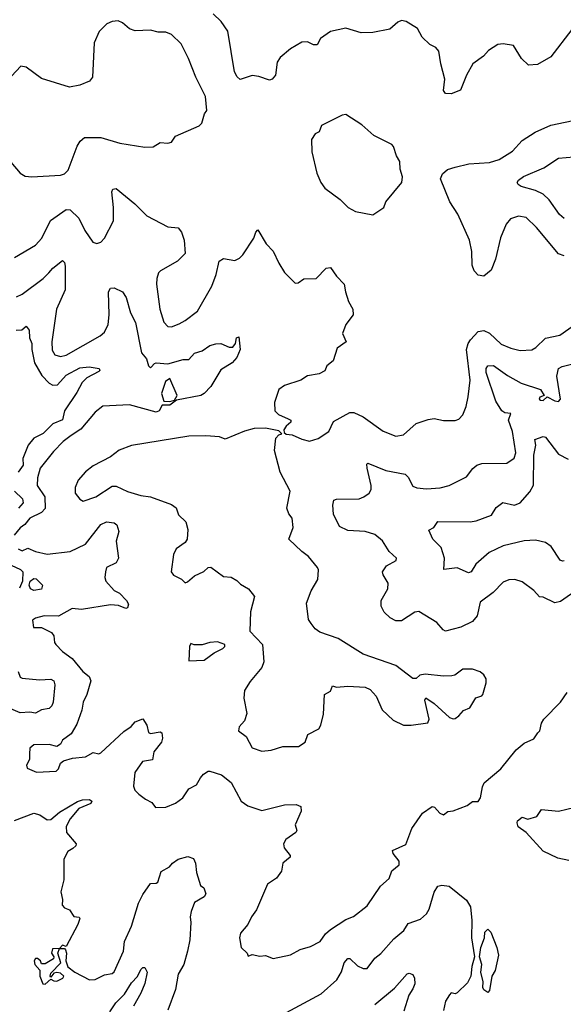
# Model space of a CAD drawing. Extents: x 1839239 to 1929705, y 762242 to 910352.
# Tile 335 of 429: x 1863772 to 1866610, y 899118 to 904255. Entities that reach past the tile are written whole.
import ezdxf

# ---------------------------------------------------------------- set-up
doc = ezdxf.new("R2010")
doc.units = 0

msp = doc.modelspace()

# ---------------------------------------------------------------- linework, layer by layer
at = {"layer": '0CON10XD'}
for points in [[(1863835, 903435.8), (1863985, 903444), (1864005, 903451.2), (1864025, 903470), (1864072.5, 903595), (1864088, 903622), (1864109.7, 903640.3), (1864195, 903641.1), (1864295, 903610.8), (1864425, 903590), (1864468.3, 903591.7), (1864505, 903613.8), (1864545, 903611.2), (1864563.6, 903616.4), (1864585, 903646.7), (1864708.3, 903701.7), (1864722.5, 903715), (1864736.4, 903763.6), (1864749.3, 903780.7), (1864741.1, 903855), (1864690.6, 903955), (1864652.4, 904052.4), (1864615, 904129.2), (1864565, 904177.1), (1864535, 904190.6), (1864495, 904190.5), (1864455, 904200), (1864373.9, 904196.1), (1864345, 904207.1), (1864308.9, 904238.9), (1864285, 904249.2), (1864255, 904245.8), (1864225.8, 904234.2), (1864186.9, 904193.1), (1864160.8, 904135), (1864152.5, 903955), (1864136, 903935), (1864085, 903913.3), (1864032.6, 903902.6), (1863885, 903948), (1863805, 904007.5), (1863777, 904013), (1863703.8, 903935)], [(1866655, 904204), (1866545, 904061.4), (1866475, 904022.1), (1866428.5, 904018.5), (1866391.7, 904051.7), (1866350.5, 904120.5), (1866295, 904129.2), (1866267.5, 904125), (1866219.2, 904095), (1866192.5, 904065), (1866138.1, 904025), (1866104.3, 903965), (1866073.2, 903886.8), (1866025, 903868.6), (1865995, 903870), (1865984, 903885), (1865991.5, 903945), (1865970, 904025), (1865960.2, 904090.2), (1865945, 904110), (1865912.5, 904125), (1865873.6, 904163.6), (1865849.3, 904209.3), (1865790, 904245), (1865765, 904250), (1865745, 904242.5), (1865703.6, 904206.4), (1865615, 904188.1), (1865555, 904185.8), (1865475, 904210), (1865395, 904193.8), (1865342.4, 904157.6), (1865325, 904124.4), (1865305.6, 904124.4), (1865275, 904138.8), (1865245, 904137.1), (1865185, 904102.2), (1865132.4, 904057.6), (1865116.4, 904033.6), (1865106.9, 903965), (1865090, 903945), (1865075, 903940), (1865019.4, 903959.4), (1864986.2, 903963.8), (1864922.5, 903942.5), (1864906.2, 903956.2), (1864893.4, 903983.4), (1864859.2, 904195), (1864824, 904245), (1864782.5, 904285)], [(1865615, 903237.5), (1865672.5, 903275), (1865684, 903305), (1865767.5, 903405), (1865770, 903435), (1865757.5, 903475), (1865755.6, 903515), (1865738, 903545), (1865724, 903594), (1865714.3, 903604.3), (1865621.4, 903651.4), (1865557.3, 903707.3), (1865475, 903760), (1865455, 903757.5), (1865347, 903703), (1865335, 903670), (1865315, 903660), (1865295, 903630), (1865296.7, 903565), (1865322.5, 903455), (1865344, 903405), (1865365, 903376.2), (1865445, 903316.2), (1865485.9, 903275.9), (1865524.4, 903254.4), (1865615, 903237.5)], [(1866615, 903022.9), (1866585, 903033.3), (1866470.1, 903170.1), (1866415, 903223.1), (1866375, 903230.6), (1866334.6, 903215.4), (1866311.7, 903188.3), (1866282.4, 903117.6), (1866256.4, 903005), (1866232.4, 902947.6), (1866195, 902917.5), (1866165, 902922.5), (1866144.3, 902944.3), (1866133.5, 902973.5), (1866132.9, 903045), (1866119.6, 903105), (1866059.7, 903239.7), (1866017.3, 903305), (1865969.1, 903425), (1865979.5, 903450.5), (1866005, 903473.3), (1866045, 903485.6), (1866116.6, 903503.4), (1866225, 903510), (1866275, 903526.2), (1866345, 903568.5), (1866394.7, 903625.3), (1866462.5, 903667.5), (1866545, 903704.4), (1866694.2, 903735.8)], [(1866615, 903218.6), (1866589.2, 903239.2), (1866535.9, 903315.9), (1866504.7, 903344.7), (1866465, 903364.6), (1866390, 903385), (1866373.3, 903395), (1866368.8, 903405), (1866375, 903418), (1866402.7, 903437.3), (1866507.8, 903482.2), (1866585, 903532.7), (1866665, 903539.6)], [(1863725, 903511.2), (1863775, 903453.8), (1863799.5, 903439.5), (1863835, 903435.8)], [(1863745, 903014), (1863855, 903078), (1863886.7, 903115), (1863933.3, 903206.7), (1864015, 903265.3), (1864035, 903263.6), (1864080.2, 903220.2), (1864111.1, 903155), (1864154.4, 903095), (1864175, 903087.6), (1864195, 903094.2), (1864215.3, 903115), (1864261.2, 903205), (1864261.5, 903275), (1864253.1, 903356.9), (1864258.6, 903371.4), (1864275, 903374.3), (1864373.5, 903295), (1864435, 903231.5), (1864544.3, 903174.3), (1864598.8, 903168.8), (1864616.7, 903146.7), (1864630.4, 903105), (1864635.8, 903035), (1864595.5, 902994.5), (1864506.2, 902945), (1864495.8, 902934.2), (1864487.1, 902905), (1864485.6, 902875), (1864503.3, 902745), (1864525, 902676.7), (1864545, 902654), (1864565, 902652.9), (1864605, 902668), (1864636.2, 902685), (1864700, 902735), (1864774.2, 902865), (1864798, 902925), (1864813.8, 902995), (1864835, 903009.2), (1864895, 902998.6), (1864919.8, 903010.2), (1864937.5, 903027.5), (1864994.4, 903115), (1865005, 903146.7), (1865015, 903158), (1865058, 903085), (1865095, 903048), (1865124.2, 902985), (1865155, 902936.2), (1865210.5, 902880.5), (1865225, 902882), (1865255, 902903.3), (1865320, 902905), (1865372.1, 902957.9), (1865395, 902962), (1865425, 902917.5), (1865466.2, 902875), (1865472, 902835), (1865488.8, 902785), (1865511.2, 902745), (1865513.3, 902715), (1865474, 902665), (1865457, 902617), (1865476.7, 902575), (1865429.5, 902540.5), (1865408.8, 902475), (1865375, 902450), (1865365, 902422.5), (1865335, 902407.5), (1865275, 902396.7), (1865240, 902375), (1865155, 902346.2), (1865123.8, 902325), (1865101.7, 902258.3), (1865103.8, 902215), (1865122.5, 902195), (1865173.3, 902173.3), (1865187.5, 902165), (1865187.5, 902155), (1865162.5, 902135), (1865150, 902115), (1865151.7, 902101.7), (1865163, 902093), (1865195, 902090), (1865245, 902066.7), (1865285, 902056.7), (1865329.2, 902070.8), (1865385, 902106.7), (1865410.5, 902159.5), (1865495, 902206.5), (1865516.7, 902205), (1865565, 902183.1), (1865668.8, 902108.8), (1865735, 902081.9), (1865775, 902090), (1865841.4, 902148.6), (1865905, 902169.4), (1865935, 902174.3), (1865985, 902164.2), (1866045.8, 902164.2), (1866065, 902171.2), (1866085, 902193.3), (1866102.6, 902237.4), (1866113.3, 902286.7), (1866123.8, 902375), (1866104.3, 902535), (1866112.5, 902565), (1866125.2, 902584.8), (1866165, 902629.1), (1866195, 902633.9), (1866225, 902618.8), (1866285, 902561.8), (1866335, 902540.5), (1866385, 902528.9), (1866445, 902533.3), (1866467.1, 902545), (1866516.1, 902593.9), (1866590.9, 902609.1), (1866685, 902675.6)], [(1863755, 902809.1), (1863785, 902823.8), (1863895, 902904.6), (1863924.6, 902935), (1863945, 902959.1), (1863995, 902998), (1864005, 902988.8), (1864008.8, 902968.8), (1864009.1, 902845), (1863964.6, 902745), (1863939.7, 902575), (1863941.2, 902531.2), (1863955, 902505.7), (1863985, 902497.3), (1864015, 902504.6), (1864192.5, 902605), (1864215, 902624.4), (1864233.8, 902665), (1864239.7, 902715), (1864236, 902835), (1864245.9, 902854.1), (1864265, 902855.9), (1864308.2, 902835), (1864327.3, 902805), (1864350, 902725), (1864375.7, 902675), (1864407.2, 902517.2), (1864433.8, 902485), (1864445, 902450), (1864455, 902438.8), (1864458.6, 902441.4), (1864475, 902461.2), (1864485, 902464), (1864545, 902460), (1864625, 902482.5), (1864655, 902482.5), (1864684, 902515), (1864725, 902527.5), (1864764, 902555), (1864796.4, 902563.6), (1864822.5, 902565), (1864865, 902545.8), (1864884.2, 902545.8), (1864898.8, 902565), (1864904, 902595), (1864915, 902600), (1864923.3, 902535), (1864905, 902492), (1864880.8, 902465), (1864821.5, 902428.5), (1864768.9, 902341.1), (1864734, 902305), (1864717.5, 902295), (1864590.7, 902269.3), (1864555, 902243.1), (1864515, 902244), (1864500, 902215), (1864485, 902206.8), (1864345, 902245.3), (1864205, 902238.1), (1864165, 902208.1), (1864090.5, 902119.5), (1864040, 902085), (1863998.2, 902055), (1863947.5, 902002.5), (1863878.7, 901915), (1863864.1, 901865), (1863863.1, 901825), (1863903.3, 901765), (1863904.1, 901705), (1863885.2, 901684.8), (1863825.5, 901654.5), (1863799, 901621), (1863775, 901604.2), (1863742.5, 901565)], [(1863752.5, 902635), (1863782.9, 902637.1), (1863805, 902656), (1863820.9, 902635), (1863822.7, 902595), (1863835.4, 902565), (1863835.3, 902535), (1863848.6, 902465), (1863888, 902398), (1863925, 902358), (1863945, 902348.4), (1863969.5, 902350.5), (1864015, 902400.7), (1864085, 902438.6), (1864135, 902444.4), (1864186.2, 902435), (1864190, 902425), (1864185, 902418.8), (1864122.9, 902387.1), (1864097.7, 902362.3), (1864070.7, 902309.3), (1864006, 902215), (1863995, 902167.5), (1863945, 902147.2), (1863895, 902095.9), (1863845, 902071.5), (1863815.9, 902035), (1863789, 901965), (1863789.7, 901930.3), (1863762.9, 901895)], [(1866705, 901295.7), (1866595, 901220), (1866565, 901212.9), (1866505, 901242.5), (1866485, 901243.8), (1866455, 901276.2), (1866395, 901322.5), (1866356.4, 901333.6), (1866325, 901332), (1866295, 901320), (1866243.9, 901266.1), (1866175, 901216), (1866159.6, 901145), (1866135.6, 901115), (1866074, 901085), (1865995, 901064.5), (1865981.7, 901071.7), (1865949.2, 901109.2), (1865855, 901167.5), (1865835, 901164.4), (1865765, 901119.1), (1865735, 901119.6), (1865705, 901134.6), (1865675, 901164.3), (1865658.5, 901195), (1865658.5, 901225), (1865679.3, 901260.7), (1865693.3, 901285), (1865695.5, 901315), (1865668.8, 901358.8), (1865666, 901375), (1865686.2, 901405), (1865736.7, 901433.3), (1865738, 901445), (1865700.4, 901480.4), (1865665, 901536.2), (1865625, 901569.1), (1865575, 901584.2), (1865485, 901590.8), (1865441.3, 901611.3), (1865410.4, 901675), (1865407.2, 901722.8), (1865412.2, 901747.8), (1865425.8, 901754.2), (1865544, 901756), (1865568.6, 901765), (1865595.5, 901785), (1865605.9, 901804.1), (1865607.3, 901825), (1865585.6, 901914.4), (1865584.4, 901935.6), (1865589.3, 901940.7), (1865682.8, 901902.8), (1865783.7, 901883.7), (1865798.9, 901868.9), (1865825, 901822), (1865845, 901813.3), (1865895, 901807.3), (1865967.4, 901812.6), (1866014.6, 901825.4), (1866105, 901870.8), (1866137.3, 901912.7), (1866158.7, 901931.3), (1866185, 901940), (1866315, 901940.6), (1866352.3, 901967.7), (1866361.5, 901995), (1866345, 902106.7), (1866323.8, 902165), (1866335, 902200), (1866305, 902204.2), (1866288.8, 902215), (1866257.5, 902265), (1866206.2, 902413.8), (1866206.2, 902435), (1866215, 902450), (1866245, 902450.4), (1866318.3, 902398.3), (1866389.2, 902359.2), (1866490, 902325), (1866510, 902295), (1866486.7, 902285), (1866483.8, 902275), (1866490.3, 902270.3), (1866505, 902268.8), (1866525, 902287.5), (1866565, 902266), (1866585, 902263.8), (1866595.8, 902275), (1866575.6, 902395), (1866585.4, 902434.6), (1866604, 902446), (1866745, 902481.1)], [(1864555, 902263.8), (1864579.3, 902270.7), (1864593.3, 902295), (1864555, 902382.5), (1864532.5, 902367.5), (1864511.4, 902305), (1864524.1, 902264.1), (1864555, 902263.8)], [(1865035, 900438.6), (1865085, 900444.2), (1865145, 900462.5), (1865226.6, 900463.4), (1865261.2, 900485), (1865276.2, 900525), (1865333.8, 900555), (1865344, 900575), (1865357.3, 900632.7), (1865363.8, 900735), (1865395, 900752.5), (1865405, 900780), (1865425, 900773.3), (1865485, 900777.5), (1865575, 900772.5), (1865600.7, 900760.7), (1865632, 900725), (1865663.3, 900655), (1865720.9, 900600.9), (1865775, 900574.3), (1865815, 900574), (1865903, 900587), (1865910, 900605), (1865887.5, 900705), (1865892.5, 900717.5), (1865935, 900688), (1866015, 900613.8), (1866035, 900606.7), (1866045, 900610), (1866065, 900622.5), (1866089.3, 900650.7), (1866122.5, 900665), (1866153.6, 900716.4), (1866185, 900727.5), (1866190, 900735), (1866206.7, 900795), (1866206.4, 900816.4), (1866195, 900837.5), (1866175, 900853.3), (1866135, 900866.2), (1866085, 900866), (1866044, 900836), (1866027.7, 900832.3), (1865985, 900830), (1865889.3, 900840.7), (1865860, 900835), (1865841.7, 900818.3), (1865825, 900817.5), (1865735, 900886), (1865564.1, 900944.1), (1865435, 901026), (1865338.8, 901058.8), (1865315, 901076.7), (1865293.3, 901105), (1865280, 901125), (1865269.3, 901210.7), (1865293.8, 901275), (1865328.6, 901335), (1865331.2, 901385), (1865327.3, 901397.3), (1865280, 901455), (1865245, 901480), (1865176.2, 901545), (1865200, 901605), (1865193.8, 901655), (1865176.4, 901676.4), (1865166.4, 901706.4), (1865184.2, 901795), (1865131.5, 901895), (1865102.3, 902007.7), (1865108.3, 902071.7), (1865125, 902090), (1865140, 902095), (1865125, 902110), (1865055, 902123.8), (1864995, 902122), (1864945, 902108), (1864845, 902065.7), (1864815, 902078), (1864744.1, 902084.1), (1864655, 902081.4), (1864355, 902034.3), (1864291.7, 902008.3), (1864245.5, 901974.5), (1864155, 901927.1), (1864115, 901895.8), (1864077.6, 901852.4), (1864060.8, 901815), (1864062, 901785), (1864085, 901753.3), (1864102.5, 901742.5), (1864168.8, 901765), (1864255, 901821.2), (1864275, 901822), (1864335, 901794.2), (1864405, 901773.5), (1864455, 901766.2), (1864565, 901725.7), (1864588.2, 901708.2), (1864601.3, 901671.3), (1864638.8, 901635), (1864650, 901595), (1864646.2, 901545), (1864635, 901526.7), (1864588.8, 901495), (1864574, 901465), (1864563.3, 901375), (1864575, 901356.7), (1864615.8, 901335.8), (1864635, 901317.5), (1864648.3, 901321.7), (1864685, 901353.8), (1864733.6, 901376.4), (1864755, 901397.5), (1864769.3, 901399.3), (1864835, 901350), (1864875, 901346.7), (1864905, 901330), (1864925, 901310), (1864965.9, 901285.9), (1864996.7, 901245), (1864977.5, 901165), (1864973.3, 901065), (1865040, 900995), (1865046.2, 900905), (1865036, 900875), (1864975, 900802), (1864945.6, 900755), (1864941.9, 900715), (1864958, 900635), (1864945, 900597.5), (1864917.5, 900565), (1864913.8, 900545), (1864953.8, 900515), (1864985.9, 900455.9), (1865035, 900438.6)], [(1866615, 901432.5), (1866605, 901429.5), (1866593.1, 901435), (1866547, 901507), (1866516.9, 901526.9), (1866465, 901540.4), (1866405, 901536.3), (1866295, 901510.6), (1866222.7, 901475), (1866152.2, 901415), (1866128, 901375), (1866115, 901370), (1866055, 901395.6), (1865986.4, 901386.4), (1865990, 901445), (1865972, 901502), (1865928.8, 901545), (1865908.3, 901591.7), (1865934.2, 901605.8), (1865955, 901637.3), (1866123.9, 901636.1), (1866155, 901641.2), (1866235, 901669.4), (1866259.8, 901710.2), (1866293.5, 901736.5), (1866355, 901722.7), (1866385.3, 901734.7), (1866435, 901791.9), (1866453.5, 901826.5), (1866456.6, 901983.4), (1866466.9, 902035), (1866461.8, 902065), (1866505, 902080), (1866516.3, 902076.3), (1866585, 901988.9), (1866635, 901962.2)], [(1863744.2, 901795), (1863785.9, 901755), (1863790.4, 901735), (1863765, 901705.9)], [(1863763.8, 901495), (1863785, 901484.7), (1863815, 901497.3), (1863855, 901480.3), (1863915, 901466.4), (1864035, 901481), (1864115, 901518.9), (1864195, 901622.2), (1864225, 901634.4), (1864265, 901630), (1864279.2, 901619.2), (1864289.3, 901585), (1864274.6, 901534.6), (1864287.8, 901445), (1864275, 901421.8), (1864225, 901396.2), (1864220.4, 901375), (1864215.4, 901345), (1864222.1, 901325), (1864265, 901277.8), (1864293.6, 901263.6), (1864329.2, 901225), (1864339.2, 901205), (1864334.1, 901185.9), (1864325, 901182.5), (1864288, 901198), (1864245, 901202), (1864095, 901177.8), (1864045, 901183.1), (1863975, 901143.1), (1863900, 901145), (1863855, 901133.3), (1863838.3, 901121.7), (1863843.9, 901083.9), (1863885, 901083.3), (1863938.3, 901058.3), (1863950.5, 901040.5), (1863954.3, 901005), (1863961.2, 900995), (1863995, 900958), (1864045, 900921.4), (1864100.9, 900855), (1864135, 900828.6), (1864142.7, 900805), (1864121.9, 900735), (1864102.5, 900695), (1864097, 900653), (1864070.8, 900579.2), (1864040, 900530), (1863995, 900495.7), (1863984.2, 900475), (1863966.4, 900463.6), (1863925, 900474.2), (1863845, 900471.2), (1863824, 900455), (1863823.8, 900425)], [(1863705, 901420.2), (1863775.9, 901385.9), (1863787.5, 901375), (1863785.7, 901325), (1863770.9, 901289.1)], [(1863846.4, 901276.4), (1863827.5, 901285), (1863821.2, 901305), (1863826.7, 901325), (1863845, 901340), (1863858.3, 901338.3), (1863890, 901305), (1863885, 901283.3), (1863846.4, 901276.4)], [(1864655, 900910), (1864735, 900913.8), (1864787.7, 900952.3), (1864832.5, 900975), (1864842.5, 900985), (1864842.5, 900995), (1864805, 901008.8), (1864765, 901006), (1864725, 900992.9), (1864683.3, 900993.3), (1864665, 901000), (1864657.5, 900985), (1864655, 900910)], [(1863763.1, 900855), (1863774.3, 900825), (1863785, 900819.5), (1863875, 900810.9), (1863933.9, 900813.9), (1863949.4, 900805), (1863954.5, 900785), (1863947.3, 900695), (1863939.1, 900675), (1863925, 900661.8), (1863885, 900653.8), (1863855, 900636.5), (1863825, 900641.6), (1863775, 900639.3), (1863714.1, 900664.1)], [(1863823.8, 900425), (1863823.8, 900395), (1863806.7, 900365), (1863810, 900350), (1863859.5, 900329.5), (1863962.5, 900335), (1863975, 900346.7), (1863984.6, 900375.4), (1864000.8, 900389.2), (1864047.1, 900402.9), (1864115, 900409.1), (1864155, 900431.8), (1864185, 900425.6), (1864195, 900430), (1864315, 900541.5), (1864353.3, 900566.7), (1864375, 900592.7), (1864415, 900608.1), (1864435.8, 900575), (1864445, 900536.7), (1864455, 900531.2), (1864505, 900540), (1864513.8, 900533.8), (1864517, 900507), (1864512.5, 900485), (1864471.4, 900435), (1864465.8, 900394.2), (1864412.5, 900385), (1864372.1, 900327.9), (1864365.8, 900255.8), (1864373.3, 900235), (1864393.3, 900215), (1864427.7, 900187.7), (1864461.7, 900171.7), (1864480, 900145), (1864535, 900146), (1864585, 900167.5), (1864624, 900195), (1864655, 900242.2), (1864695, 900262.5), (1864715, 900300), (1864732, 900318), (1864755, 900333.8), (1864765, 900333.8), (1864825, 900315.7), (1864876.4, 900275), (1864927.3, 900177.3), (1864963.4, 900153.4), (1865035, 900128.6), (1865155, 900158.9), (1865215, 900161.1), (1865240, 900150), (1865240.6, 900125), (1865210, 900055), (1865218, 900025), (1865214.2, 900015), (1865161.4, 899978.6), (1865149.2, 899955), (1865152.5, 899935), (1865184, 899895), (1865184, 899885), (1865146.2, 899855), (1865138.1, 899811.9), (1865113, 899777), (1865065.6, 899744.4), (1865008.3, 899611.7), (1864981.2, 899575), (1864963.3, 899535), (1864925, 899490), (1864918.8, 899465), (1864927.5, 899415), (1864960, 899385), (1864965, 899370), (1864985, 899377.5), (1865025, 899370), (1865055, 899373.3), (1865095, 899357.5), (1865185, 899376.2), (1865236.1, 899403.9), (1865289.5, 899420.5), (1865340, 899445), (1865368.1, 899485), (1865395, 899508.6), (1865475, 899561.2), (1865515, 899576), (1865585, 899631.2), (1865656, 899735), (1865701.2, 899775), (1865714, 899815), (1865752.5, 899845), (1865753.1, 899865), (1865720.8, 899905), (1865718.8, 899921.2), (1865787.5, 899952.5), (1865819.2, 900035), (1865874, 900115), (1865925, 900150), (1865936.8, 900146.8), (1865965, 900116.2), (1865985, 900107.5), (1866006.7, 900123.3), (1866035, 900126.7), (1866107.5, 900155), (1866135, 900176.7), (1866165, 900176.7), (1866178.1, 900195), (1866187, 900253), (1866197, 900273), (1866284.2, 900345.8), (1866364.3, 900445.7), (1866405, 900481.2), (1866455, 900503.8), (1866477.5, 900535), (1866487.5, 900545), (1866496, 900585), (1866508.8, 900605), (1866595.5, 900694.5), (1866629.2, 900745)], [(1863745, 900076.9), (1863845, 900114.6), (1863877.1, 900107.1), (1863915, 900081.1), (1863935, 900082.1), (1863979.6, 900120.4), (1864073.1, 900176.9), (1864100, 900185), (1864136.2, 900186.2), (1864148, 900178), (1864143.1, 900165), (1864080.1, 900139.9), (1864034.7, 900085), (1864014.1, 900045), (1864016.4, 900015), (1864066, 899955), (1864064, 899945), (1864048.7, 899931.3), (1864023.6, 899915), (1864001.5, 899875), (1864002.5, 899767.5), (1863986, 899705), (1863995.7, 899665), (1863993.1, 899635), (1864005, 899620.6), (1864031.2, 899611.2), (1864055, 899576.2), (1864082.5, 899572.5), (1864086.2, 899565), (1864076, 899535), (1864015, 899420), (1863995, 899426.7), (1863980, 899410), (1864005, 899410), (1864011.7, 899401.7), (1864016.7, 899385), (1864012.5, 899345), (1864023.6, 899313.6), (1864060, 899285), (1864135.9, 899245.9), (1864165, 899247.5), (1864215, 899272.5), (1864255, 899278.6), (1864265, 899288.1), (1864313.4, 899395), (1864318.6, 899445), (1864356.1, 899525), (1864392, 899645), (1864415, 899690.8), (1864455, 899748.9), (1864485, 899749.5), (1864492.9, 899755), (1864509.7, 899810.3), (1864554.1, 899835.9), (1864568.8, 899855), (1864598.8, 899875), (1864648.7, 899888.7), (1864678.3, 899878.3), (1864690, 899855), (1864695.6, 899805), (1864715, 899737.5), (1864733.3, 899725), (1864743.8, 899695), (1864735, 899678.8), (1864685, 899648.8), (1864667.3, 899602.7), (1864661.4, 899575), (1864665.5, 899545), (1864660, 899455), (1864648.1, 899395), (1864628.9, 899325), (1864598.9, 899275), (1864585.6, 899195), (1864545, 899087.5)], [(1866639.1, 899869.1), (1866580.7, 899880.7), (1866505, 899917.5), (1866415.8, 900015), (1866374.4, 900044.4), (1866368, 900065), (1866371.4, 900075), (1866395, 900094.2), (1866425, 900084.3), (1866471.9, 900098.1), (1866495.7, 900134.3), (1866585, 900125.6), (1866715, 900156.9)], [(1865164.6, 899075.4), (1865345, 899172.2), (1865427.5, 899245), (1865452.3, 899287.8), (1865465.2, 899334.8), (1865485, 899357.3), (1865495, 899356.7), (1865535, 899318.5), (1865565, 899305.6), (1865585, 899305.7), (1865625, 899358.9), (1865657.6, 899382.4), (1865725, 899460.5), (1865777.6, 899502.4), (1865800.3, 899539.7), (1865865, 899562.9), (1865895, 899590.6), (1865910, 899615), (1865935, 899704), (1865955, 899734.3), (1865975, 899740), (1866013.8, 899735), (1866105, 899662), (1866125, 899626.2), (1866132.3, 899555), (1866130.9, 899465), (1866145.5, 899365), (1866131.6, 899315), (1866127.5, 899265), (1866109.5, 899230.5), (1866055, 899177.5), (1866045, 899172.5), (1866025, 899177.5), (1866015, 899167.5), (1865994.4, 899135), (1865984.4, 899085)], [(1866215, 899180), (1866194.1, 899194.1), (1866190, 899205), (1866192, 899235), (1866178.9, 899285), (1866183.5, 899325), (1866172.9, 899365), (1866178.6, 899415), (1866198.5, 899465), (1866200.6, 899495), (1866215, 899510), (1866232, 899495), (1866262.9, 899415), (1866271.4, 899375), (1866254, 899295), (1866236.7, 899265), (1866225, 899190), (1866215, 899180)], [(1863905, 899222.5), (1863935, 899250), (1863950, 899240), (1863965, 899238.8), (1863996.1, 899253.9), (1864002.5, 899265), (1863985, 899280), (1863965, 899283.3), (1863950, 899280), (1863935, 899260), (1863930, 899265), (1863935, 899280), (1863986.7, 899335), (1863970, 899385), (1863980, 899410), (1863942.3, 899407.7), (1863937.5, 899385), (1863950, 899365), (1863947.5, 899355), (1863905, 899330), (1863885, 899330), (1863880, 899345), (1863865, 899357.5), (1863855, 899357.5), (1863847.5, 899345), (1863850, 899325), (1863877, 899297), (1863877.5, 899265), (1863892.5, 899225), (1863905, 899222.5)], [(1864241.5, 899078.5), (1864274, 899125), (1864318.4, 899171.6), (1864355, 899229.5), (1864386.9, 899263.1), (1864405, 899299.2), (1864415, 899310), (1864425, 899310), (1864437.5, 899285), (1864425, 899226.7), (1864405, 899175.8), (1864365, 899108)], [(1865625, 899116.9), (1865727.7, 899202.3), (1865795, 899276.7), (1865805, 899280), (1865823.3, 899273.3), (1865833.3, 899255), (1865834.1, 899224.1), (1865825, 899198), (1865803.1, 899165), (1865777.4, 899082.6)]]:
    msp.add_lwpolyline(points, dxfattribs=at)

doc.saveas('drawing.dxf')
